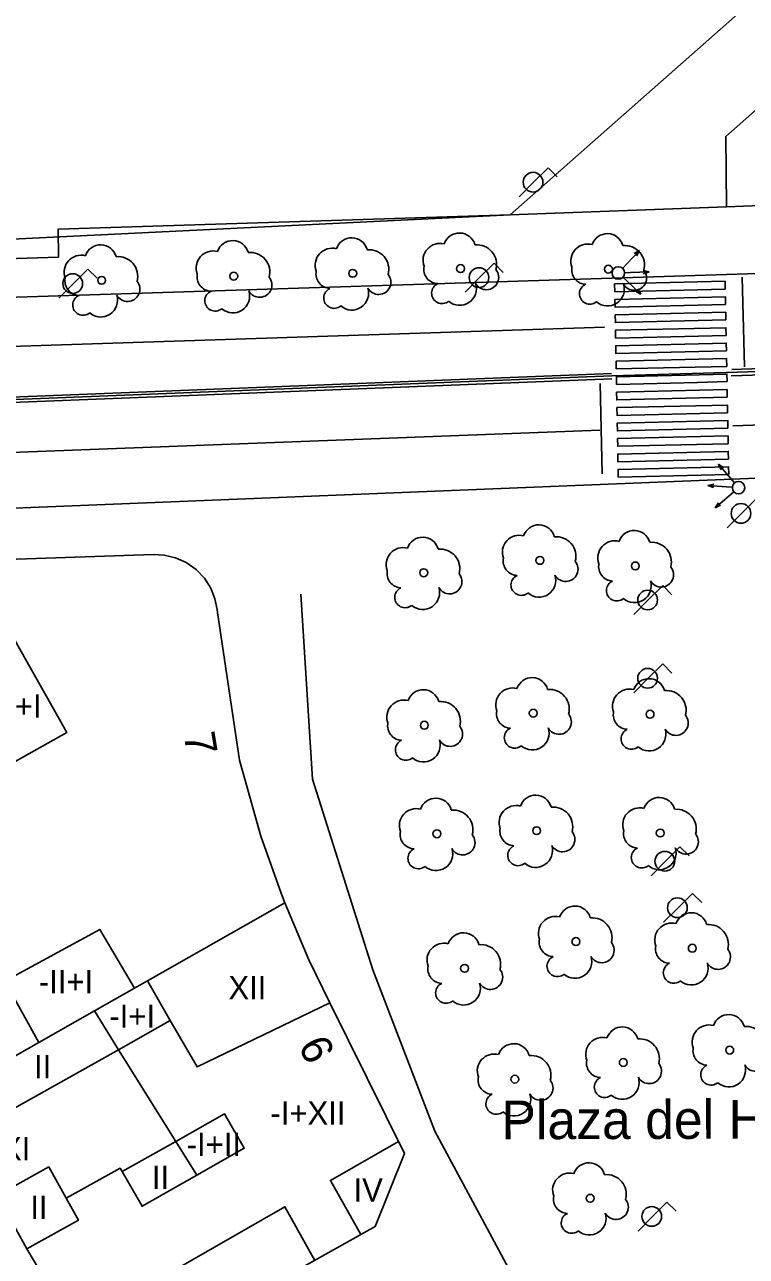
# Model space of a CAD drawing. Extents: x 282771 to 285132, y 4823109 to 4825496.
# Drawn here: x 284493.3 to 284540, y 4824206.8 to 4824286.4 of the extents above; entities that cross this region are included whole.
import ezdxf

# ---------------------------------------------------------------- set-up
doc = ezdxf.new("R2010")
doc.units = 0
for name, color, linetype in [('ACERA-BORDILLO', 7, 'Continuous'), ('ARBOL', 7, 'Continuous'), ('CALLE-EJE', 7, 'Continuous'), ('CALLE-TEXTO', 7, 'Continuous'), ('EDIFICIO', 7, 'Continuous'), ('FAROLA', 7, 'Continuous'), ('INTERIOR-EDIFICIO', 7, 'Continuous'), ('MEDIANERA', 7, 'Continuous'), ('NUM-PORTAL', 7, 'Continuous'), ('PARQUE-JARDIN-AREA', 7, 'Continuous'), ('PASO-PEATONES', 7, 'Continuous'), ('SEMAFORO', 7, 'Continuous'), ('SENAL-VIARIA', 7, 'Continuous'), ('TXT-ALTURA-EDIFICIO', 7, 'Continuous'), ('ZONA-VERDE', 7, 'Continuous')]:
    doc.layers.add(name, color=color, linetype=linetype)

msp = doc.modelspace()

# ---------------------------------------------------------------- linework, layer by layer
at = {"layer": 'ACERA-BORDILLO'}
for points in [[(284542.075, 4824270.385), (284446.225, 4824267.322), (284355.275, 4824263.532), (284352.136, 4824263.432), (284312.746, 4824262.162), (284288.826, 4824261.332), (284273.166, 4824260.272), (284211.617, 4824254.812), (284179.067, 4824252.272), (284149.258, 4824249.552)], [(284546.524, 4824257.342), (284473.984, 4824254.412)]]:
    msp.add_lwpolyline(points, dxfattribs=at)
at = {"layer": 'ARBOL'}
for centre in [(284521.504, 4824270.652), (284531.064, 4824270.612), (284498.304, 4824269.892), (284506.844, 4824270.162), (284514.534, 4824270.342), (284526.634, 4824251.782), (284532.804, 4824251.422), (284519.124, 4824250.982), (284526.204, 4824241.903), (284533.754, 4824241.833), (284519.164, 4824241.123), (284519.974, 4824234.103), (284526.424, 4824234.303), (284534.414, 4824234.153), (284528.964, 4824227.133), (284536.484, 4824226.703), (284521.764, 4824225.403), (284538.904, 4824220.113), (284532.024, 4824219.313), (284525.014, 4824218.233), (284529.884, 4824210.533)]:
    msp.add_circle(centre, 0.255, dxfattribs=at)
for centre, radius, start, end in [((284506.774, 4824271.422), 1.038, 15.64228, 161.38435), ((284514.464, 4824271.602), 1.038, 15.64228, 161.38435), ((284521.434, 4824271.912), 1.038, 15.64228, 161.38435), ((284530.994, 4824271.872), 1.038, 15.64228, 161.38435), ((284496.974, 4824270.422), 1.097, 75.4318, 200.55608), ((284498.234, 4824271.152), 1.038, 15.64228, 161.38435), ((284505.514, 4824270.692), 1.097, 75.4318, 200.55608), ((284507.904, 4824270.422), 1.272, 345.03273, 95.79925), ((284513.204, 4824270.872), 1.097, 75.4318, 200.55608), ((284515.594, 4824270.602), 1.272, 345.03273, 95.79925), ((284520.174, 4824271.182), 1.097, 75.4318, 200.55608), ((284522.564, 4824270.912), 1.272, 345.03273, 95.79925), ((284529.734, 4824271.142), 1.097, 75.4318, 200.55608), ((284532.124, 4824270.872), 1.272, 345.03273, 95.79925), ((284499.364, 4824270.152), 1.272, 345.03273, 95.79925), ((284520.064, 4824270.612), 0.935, 168.59898, 268.13236), ((284529.624, 4824270.572), 0.935, 168.59898, 268.13236), ((284496.864, 4824269.852), 0.935, 168.59898, 268.13236), ((284505.404, 4824270.122), 0.935, 168.59898, 268.13236), ((284508.514, 4824269.592), 0.797, 208.96246, 38.99103), ((284513.094, 4824270.302), 0.935, 168.59898, 268.13236), ((284516.204, 4824269.772), 0.797, 208.96246, 38.99103), ((284523.174, 4824270.082), 0.797, 208.96246, 38.99103), ((284532.734, 4824270.042), 0.797, 208.96246, 38.99103), ((284499.974, 4824269.322), 0.797, 208.96246, 38.99103), ((284505.644, 4824268.572), 0.672, 113.73672, 309.4725), ((284506.784, 4824268.872), 1.086, 228.95447, 17.92796), ((284513.334, 4824268.752), 0.672, 113.73672, 309.4725), ((284514.474, 4824269.052), 1.086, 228.95447, 17.92796), ((284520.304, 4824269.062), 0.672, 113.73672, 309.4725), ((284521.444, 4824269.362), 1.086, 228.95447, 17.92796), ((284529.864, 4824269.022), 0.672, 113.73672, 309.4725), ((284531.004, 4824269.322), 1.086, 228.95447, 17.92796), ((284497.104, 4824268.302), 0.672, 113.73672, 309.4725), ((284498.244, 4824268.602), 1.086, 228.95447, 17.92796), ((284526.564, 4824253.042), 1.038, 15.64228, 161.38435), ((284519.054, 4824252.242), 1.038, 15.64228, 161.38435), ((284525.304, 4824252.312), 1.097, 75.4318, 200.55608), ((284527.694, 4824252.042), 1.272, 345.03273, 95.79925), ((284532.734, 4824252.682), 1.038, 15.64228, 161.38435), ((284517.794, 4824251.512), 1.097, 75.4318, 200.55608), ((284520.184, 4824251.242), 1.272, 345.03273, 95.79925), ((284531.474, 4824251.952), 1.097, 75.4318, 200.55608), ((284533.864, 4824251.682), 1.272, 345.03273, 95.79925), ((284525.194, 4824251.742), 0.935, 168.59898, 268.13236), ((284528.304, 4824251.212), 0.797, 208.96246, 38.99103), ((284517.684, 4824250.942), 0.935, 168.59898, 268.13236), ((284520.794, 4824250.412), 0.797, 208.96246, 38.99103), ((284525.434, 4824250.192), 0.672, 113.73672, 309.4725), ((284526.574, 4824250.492), 1.086, 228.95447, 17.92796), ((284531.364, 4824251.382), 0.935, 168.59898, 268.13236), ((284534.474, 4824250.852), 0.797, 208.96246, 38.99103), ((284517.924, 4824249.392), 0.672, 113.73672, 309.4725), ((284519.064, 4824249.692), 1.086, 228.95447, 17.92796), ((284531.604, 4824249.832), 0.672, 113.73672, 309.4725), ((284532.744, 4824250.132), 1.086, 228.95447, 17.92796), ((284526.134, 4824243.162), 1.038, 15.64228, 161.38435), ((284533.684, 4824243.093), 1.038, 15.64228, 161.38435), ((284519.094, 4824242.383), 1.038, 15.64228, 161.38435), ((284524.874, 4824242.433), 1.097, 75.4318, 200.55608), ((284527.264, 4824242.163), 1.272, 345.03273, 95.79925), ((284532.424, 4824242.363), 1.097, 75.4318, 200.55608), ((284534.814, 4824242.093), 1.272, 345.03273, 95.79925), ((284517.834, 4824241.653), 1.097, 75.4318, 200.55608), ((284520.224, 4824241.383), 1.272, 345.03273, 95.79925), ((284524.764, 4824241.863), 0.935, 168.59898, 268.13236), ((284517.724, 4824241.083), 0.935, 168.59898, 268.13236), ((284527.874, 4824241.333), 0.797, 208.96246, 38.99103), ((284532.314, 4824241.793), 0.935, 168.59898, 268.13236), ((284535.424, 4824241.263), 0.797, 208.96246, 38.99103), ((284520.834, 4824240.553), 0.797, 208.96246, 38.99103), ((284525.004, 4824240.313), 0.672, 113.73672, 309.4725), ((284526.144, 4824240.613), 1.086, 228.95447, 17.92796), ((284532.554, 4824240.243), 0.672, 113.73672, 309.4725), ((284533.694, 4824240.543), 1.086, 228.95447, 17.92796), ((284517.964, 4824239.533), 0.672, 113.73672, 309.4725), ((284519.104, 4824239.833), 1.086, 228.95447, 17.92796), ((284526.354, 4824235.563), 1.038, 15.64228, 161.38435), ((284534.344, 4824235.413), 1.038, 15.64228, 161.38435), ((284518.644, 4824234.633), 1.097, 75.4318, 200.55608), ((284519.904, 4824235.363), 1.038, 15.64228, 161.38435), ((284525.094, 4824234.833), 1.097, 75.4318, 200.55608), ((284527.484, 4824234.563), 1.272, 345.03273, 95.79925), ((284533.084, 4824234.683), 1.097, 75.4318, 200.55608), ((284535.474, 4824234.413), 1.272, 345.03273, 95.79925), ((284521.034, 4824234.363), 1.272, 345.03273, 95.79925), ((284518.534, 4824234.063), 0.935, 168.59898, 268.13236), ((284524.984, 4824234.263), 0.935, 168.59898, 268.13236), ((284528.094, 4824233.733), 0.797, 208.96246, 38.99103), ((284532.974, 4824234.113), 0.935, 168.59898, 268.13236), ((284536.084, 4824233.583), 0.797, 208.96246, 38.99103), ((284521.644, 4824233.533), 0.797, 208.96246, 38.99103), ((284525.224, 4824232.713), 0.672, 113.73672, 309.4725), ((284526.364, 4824233.013), 1.086, 228.95447, 17.92796), ((284518.774, 4824232.513), 0.672, 113.73672, 309.4725), ((284519.914, 4824232.813), 1.086, 228.95447, 17.92796), ((284533.214, 4824232.563), 0.672, 113.73672, 309.4725), ((284534.354, 4824232.863), 1.086, 228.95447, 17.92796), ((284528.894, 4824228.393), 1.038, 15.64228, 161.38435), ((284527.634, 4824227.663), 1.097, 75.4318, 200.55608), ((284530.024, 4824227.393), 1.272, 345.03273, 95.79925), ((284536.414, 4824227.963), 1.038, 15.64228, 161.38435), ((284521.694, 4824226.663), 1.038, 15.64228, 161.38435), ((284535.154, 4824227.233), 1.097, 75.4318, 200.55608), ((284537.544, 4824226.963), 1.272, 345.03273, 95.79925), ((284520.434, 4824225.933), 1.097, 75.4318, 200.55608), ((284522.824, 4824225.663), 1.272, 345.03273, 95.79925), ((284527.524, 4824227.093), 0.935, 168.59898, 268.13236), ((284530.634, 4824226.563), 0.797, 208.96246, 38.99103), ((284527.764, 4824225.543), 0.672, 113.73672, 309.4725), ((284528.904, 4824225.843), 1.086, 228.95447, 17.92796), ((284535.044, 4824226.663), 0.935, 168.59898, 268.13236), ((284538.154, 4824226.133), 0.797, 208.96246, 38.99103), ((284520.324, 4824225.363), 0.935, 168.59898, 268.13236), ((284523.434, 4824224.833), 0.797, 208.96246, 38.99103), ((284535.284, 4824225.113), 0.672, 113.73672, 309.4725), ((284536.424, 4824225.413), 1.086, 228.95447, 17.92796), ((284520.564, 4824223.813), 0.672, 113.73672, 309.4725), ((284521.704, 4824224.113), 1.086, 228.95447, 17.92796), ((284538.834, 4824221.373), 1.038, 15.64228, 161.38435), ((284531.954, 4824220.573), 1.038, 15.64228, 161.38435), ((284537.574, 4824220.643), 1.097, 75.4318, 200.55608), ((284539.964, 4824220.373), 1.272, 345.03273, 95.79925), ((284524.944, 4824219.493), 1.038, 15.64228, 161.38435), ((284530.694, 4824219.843), 1.097, 75.4318, 200.55608), ((284533.084, 4824219.573), 1.272, 345.03273, 95.79925), ((284523.684, 4824218.763), 1.097, 75.4318, 200.55608), ((284526.074, 4824218.493), 1.272, 345.03273, 95.79925), ((284537.464, 4824220.073), 0.935, 168.59898, 268.13236), ((284540.574, 4824219.543), 0.797, 208.96246, 38.99103), ((284530.584, 4824219.273), 0.935, 168.59898, 268.13236), ((284533.694, 4824218.743), 0.797, 208.96246, 38.99103), ((284537.704, 4824218.523), 0.672, 113.73672, 309.4725), ((284538.844, 4824218.823), 1.086, 228.95447, 17.92796), ((284523.574, 4824218.193), 0.935, 168.59898, 268.13236), ((284526.684, 4824217.663), 0.797, 208.96246, 38.99103), ((284530.824, 4824217.723), 0.672, 113.73672, 309.4725), ((284531.964, 4824218.023), 1.086, 228.95447, 17.92796), ((284523.814, 4824216.643), 0.672, 113.73672, 309.4725), ((284524.954, 4824216.943), 1.086, 228.95447, 17.92796), ((284529.814, 4824211.793), 1.038, 15.64228, 161.38435), ((284528.554, 4824211.063), 1.097, 75.4318, 200.55608), ((284530.944, 4824210.793), 1.272, 345.03273, 95.79925), ((284528.444, 4824210.493), 0.935, 168.59898, 268.13236), ((284531.554, 4824209.963), 0.797, 208.96246, 38.99103), ((284528.684, 4824208.943), 0.672, 113.73672, 309.4725), ((284529.824, 4824209.243), 1.086, 228.95447, 17.92796)]:
    msp.add_arc(centre, radius, start, end, dxfattribs=at)
at = {"layer": 'CALLE-EJE'}
for points in [[(284608.711, 4824286.137), (284605.802, 4824283.103), (284598.32, 4824274.971), (284593.314, 4824271.137), (284585.621, 4824267.292), (284578.923, 4824265.224), (284570.099, 4824264.952), (284539.401, 4824263.955), (284531.28, 4824263.714), (284458.501, 4824260.827)], [(284511.175, 4824249.593), (284511.938, 4824237.635), (284515.842, 4824225.296), (284519.834, 4824214.865), (284524.907, 4824205.451), (284537.583, 4824194.248), (284547.921, 4824185.607), (284582.567, 4824217.755), (284595.748, 4824217.804)]]:
    msp.add_lwpolyline(points, dxfattribs=at)
at = {"layer": 'EDIFICIO'}
for points in [[(284485.144, 4824206.893), (284482.154, 4824213.733), (284480.514, 4824217.673), (284478.014, 4824224.293), (284476.054, 4824230.363), (284474.774, 4824235.413), (284473.684, 4824241.062), (284472.574, 4824248.622), (284474.454, 4824251.242), (284501.653, 4824252.161), (284502.352, 4824252.123), (284503.07, 4824251.952), (284503.768, 4824251.639), (284504.405, 4824251.189), (284504.942, 4824250.624), (284505.353, 4824249.978), (284505.625, 4824249.292), (284505.763, 4824248.606)], [(284505.763, 4824248.606), (284505.784, 4824248.422), (284507.224, 4824238.873), (284508.584, 4824233.953), (284509.924, 4824230.203), (284510.154, 4824229.643), (284511.704, 4824225.953), (284513.064, 4824223.173), (284517.874, 4824213.423), (284515.984, 4824208.703), (284493.594, 4824196.163), (284489.914, 4824197.493), (284485.144, 4824206.893)]]:
    msp.add_lwpolyline(points, dxfattribs=at)
at = {"layer": 'FAROLA'}
for p, q in [((284527.169, 4824277.168), (284526.229, 4824276.238)), ((284527.759, 4824276.578), (284527.169, 4824277.168)), ((284526.229, 4824276.238), (284525.299, 4824275.298)), ((284523.677, 4824270.998), (284522.737, 4824270.068)), ((284524.267, 4824270.408), (284523.677, 4824270.998)), ((284497.414, 4824270.612), (284496.474, 4824269.682)), ((284498.004, 4824270.022), (284497.414, 4824270.612)), ((284522.737, 4824270.068), (284521.807, 4824269.128)), ((284496.474, 4824269.682), (284495.544, 4824268.742)), ((284540.614, 4824255.752), (284539.674, 4824254.822)), ((284539.674, 4824254.822), (284538.744, 4824253.882)), ((284534.578, 4824250.151), (284533.638, 4824249.221)), ((284535.168, 4824249.561), (284534.578, 4824250.151)), ((284533.638, 4824249.221), (284532.708, 4824248.281)), ((284534.578, 4824245.087), (284533.638, 4824244.157)), ((284535.168, 4824244.497), (284534.578, 4824245.087)), ((284533.638, 4824244.157), (284532.708, 4824243.217)), ((284535.69, 4824233.259), (284534.75, 4824232.329)), ((284536.28, 4824232.669), (284535.69, 4824233.259)), ((284534.75, 4824232.329), (284533.82, 4824231.389)), ((284536.502, 4824230.251), (284535.562, 4824229.321)), ((284537.092, 4824229.661), (284536.502, 4824230.251)), ((284535.562, 4824229.321), (284534.632, 4824228.381)), ((284534.848, 4824210.287), (284533.908, 4824209.357)), ((284535.438, 4824209.697), (284534.848, 4824210.287)), ((284533.908, 4824209.357), (284532.978, 4824208.417))]:
    msp.add_line(p, q, dxfattribs=at)
for centre in [(284526.189, 4824276.238), (284522.697, 4824270.068), (284496.434, 4824269.682), (284539.634, 4824254.822), (284533.598, 4824249.221), (284533.598, 4824244.157), (284534.71, 4824232.329), (284535.522, 4824229.321), (284533.868, 4824209.357)]:
    msp.add_circle(centre, 0.637, dxfattribs=at)
at = {"layer": 'INTERIOR-EDIFICIO'}
for points in [[(284489.044, 4824244.512), (284492.374, 4824238.573), (284496.044, 4824240.643), (284492.714, 4824246.572), (284489.044, 4824244.512)], [(284499.384, 4824220.143), (284502.724, 4824222.023), (284501.27, 4824224.595), (284500.428, 4824224.116), (284498.194, 4824227.903), (284492.054, 4824224.563), (284494.24, 4824220.6), (284489.962, 4824218.169), (284491.384, 4824215.653), (284499.384, 4824220.143)], [(284503.094, 4824214.213), (284499.634, 4824212.263), (284500.914, 4824210.023), (284504.464, 4824212.033), (284507.524, 4824213.763), (284506.244, 4824216.003), (284503.094, 4824214.213)], [(284494.884, 4824212.563), (284496.004, 4824210.543), (284496.804, 4824209.123), (284493.464, 4824207.263), (284491.544, 4824210.713), (284494.884, 4824212.563)]]:
    msp.add_lwpolyline(points, dxfattribs=at)
at = {"layer": 'MEDIANERA'}
for points in [[(284501.27, 4824224.595), (284510.154, 4824229.643)], [(284500.454, 4824224.073), (284500.428, 4824224.116), (284497.836, 4824222.644)], [(284502.724, 4824222.023), (284504.474, 4824219.023), (284513.064, 4824223.173)], [(284494.24, 4824220.6), (284497.836, 4824222.644)], [(284504.464, 4824212.033), (284503.094, 4824214.213), (284499.384, 4824220.143), (284497.836, 4824222.644)], [(284515.054, 4824208.182), (284513.094, 4824211.693), (284517.492, 4824214.197)], [(284499.634, 4824212.263), (284499.494, 4824212.473), (284496.004, 4824210.543)], [(284496.494, 4824202.153), (284510.154, 4824209.983), (284512.086, 4824206.52)], [(284493.464, 4824207.263), (284496.494, 4824202.153)]]:
    msp.add_lwpolyline(points, dxfattribs=at)
at = {"layer": 'PARQUE-JARDIN-AREA'}
msp.add_lwpolyline([(284590.577, 4824287.668), (284589.297, 4824285.645), (284587.806, 4824283.755), (284586.127, 4824282.031), (284584.288, 4824280.499), (284582.322, 4824279.179), (284580.265, 4824278.083), (284578.153, 4824277.215), (284576.022, 4824276.575), (284573.903, 4824276.152), (284571.826, 4824275.933), (284538.686, 4824274.65), (284524.721, 4824274.128), (284380.49, 4824267.085)], dxfattribs=at)
at = {"layer": 'PASO-PEATONES'}
for points in [[(284538.616, 4824269.327), (284531.472, 4824269.157), (284531.463, 4824269.657), (284538.606, 4824269.827)], [(284538.634, 4824268.327), (284531.491, 4824268.157), (284531.481, 4824268.657), (284538.625, 4824268.827)], [(284538.653, 4824267.327), (284531.51, 4824267.158), (284531.5, 4824267.658), (284538.644, 4824267.827)], [(284538.672, 4824266.328), (284531.529, 4824266.158), (284531.519, 4824266.658), (284538.663, 4824266.827)], [(284538.691, 4824265.328), (284531.548, 4824265.158), (284531.538, 4824265.658), (284538.682, 4824265.828)], [(284538.71, 4824264.328), (284531.567, 4824264.158), (284531.557, 4824264.658), (284538.701, 4824264.828)], [(284536.823, 4824263.283), (284531.586, 4824263.158), (284531.576, 4824263.658), (284538.719, 4824263.828), (284538.729, 4824263.351)], [(284538.748, 4824262.328), (284531.604, 4824262.159), (284531.595, 4824262.658), (284538.738, 4824262.828)], [(284538.767, 4824261.328), (284531.623, 4824261.159), (284531.614, 4824261.659), (284538.757, 4824261.828)], [(284538.786, 4824260.329), (284531.642, 4824260.159), (284531.633, 4824260.659), (284538.776, 4824260.829)], [(284538.805, 4824259.329), (284531.661, 4824259.159), (284531.652, 4824259.659), (284538.795, 4824259.829)], [(284538.823, 4824258.329), (284531.68, 4824258.159), (284531.671, 4824258.659), (284538.814, 4824258.829)], [(284538.842, 4824257.329), (284531.699, 4824257.159), (284531.69, 4824257.659), (284538.833, 4824257.829)]]:
    msp.add_lwpolyline(points, close=True, dxfattribs=at)
at = {"layer": 'SEMAFORO'}
for p, q in [((284533.069, 4824271.829), (284532.25, 4824270.952)), ((284532.736, 4824271.62), (284533.069, 4824271.829)), ((284533.069, 4824271.829), (284532.883, 4824271.483)), ((284532.25, 4824270.952), (284531.977, 4824270.66)), ((284531.996, 4824270.094), (284532.289, 4824269.821)), ((284532.1, 4824270.381), (284532.495, 4824270.395)), ((284532.495, 4824270.395), (284533.697, 4824270.436)), ((284533.311, 4824270.536), (284533.697, 4824270.436)), ((284533.319, 4824270.31), (284533.697, 4824270.436)), ((284532.289, 4824269.821), (284533.166, 4824269.002)), ((284532.82, 4824269.189), (284533.166, 4824269.002)), ((284532.956, 4824269.335), (284533.166, 4824269.002)), ((284538.955, 4824257.089), (284538.171, 4824257.998)), ((284538.343, 4824257.645), (284538.171, 4824257.998)), ((284538.495, 4824257.776), (284538.171, 4824257.998)), ((284537.878, 4824256.715), (284537.488, 4824256.631)), ((284538.687, 4824256.542), (284537.488, 4824256.631)), ((284537.861, 4824256.49), (284537.488, 4824256.631)), ((284539.082, 4824256.512), (284538.687, 4824256.542)), ((284539.216, 4824256.786), (284538.955, 4824257.089)), ((284537.962, 4824255.177), (284538.871, 4824255.961)), ((284538.871, 4824255.961), (284539.174, 4824256.222)), ((284537.962, 4824255.177), (284538.185, 4824255.501)), ((284538.315, 4824255.35), (284537.962, 4824255.177))]:
    msp.add_line(p, q, dxfattribs=at)
for centre in [(284531.704, 4824270.367), (284539.477, 4824256.483)]:
    msp.add_circle(centre, 0.4, dxfattribs=at)
at = {"layer": 'SENAL-VIARIA'}
for points in [[(284539.851, 4824264.287), (284539.707, 4824270.086)], [(284296.841, 4824258.264), (284314.585, 4824259.024), (284471.186, 4824264.93), (284530.815, 4824266.863)], [(284546.196, 4824264.354), (284539.037, 4824264.127)], [(284539.116, 4824260.486), (284577.671, 4824261.767), (284580.401, 4824262.107), (284584.332, 4824262.687), (284587.397, 4824263.674), (284590.462, 4824264.642)], [(284131.96, 4824240.756), (284134.869, 4824241.15), (284137.776, 4824241.559), (284137.787, 4824241.56), (284142.461, 4824242.059), (284145.297, 4824242.345), (284149.52, 4824242.741), (284153.913, 4824243.207), (284158.858, 4824243.64), (284254.45, 4824252.04), (284279.236, 4824253.53), (284294.611, 4824254.394), (284314.991, 4824255.331), (284412.156, 4824258.933), (284450.874, 4824260.661), (284465.419, 4824261.274), (284490.259, 4824262.246), (284531.264, 4824263.877)], [(284132.007, 4824240.409), (284134.916, 4824240.803), (284137.825, 4824241.212), (284142.498, 4824241.711), (284145.332, 4824241.997), (284149.553, 4824242.392), (284153.95, 4824242.859), (284158.888, 4824243.292), (284254.481, 4824251.691), (284279.257, 4824253.18), (284294.629, 4824254.045), (284315.005, 4824254.981), (284412.17, 4824258.583), (284450.889, 4824260.312), (284465.433, 4824260.924), (284490.273, 4824261.896), (284531.278, 4824263.527)], [(284539.006, 4824263.72), (284554.62, 4824264.214)], [(284530.524, 4824263.229), (284530.668, 4824257.384)], [(284294.654, 4824250.791), (284314.645, 4824251.74), (284395.176, 4824254.748), (284439.024, 4824256.44), (284463.073, 4824257.485), (284485.609, 4824258.493), (284530.5, 4824260.205)]]:
    msp.add_lwpolyline(points, dxfattribs=at)
at = {"layer": 'ZONA-VERDE'}
for p, q in [((284524.721, 4824274.128), (284584.309, 4824326.836)), ((284522.094, 4824272.714), (284522.094, 4824272.714))]:
    msp.add_line(p, q, dxfattribs=at)
for points in [[(284586.633, 4824321.628), (284538.653, 4824279.187), (284538.686, 4824274.65), (284571.826, 4824275.933), (284573.903, 4824276.152), (284576.022, 4824276.575), (284578.153, 4824277.215), (284580.265, 4824278.083), (284582.322, 4824279.179), (284584.288, 4824280.499), (284586.127, 4824282.031), (284587.806, 4824283.755), (284589.297, 4824285.645), (284590.577, 4824287.668)], [(284495.522, 4824271.399), (284495.489, 4824273.194), (284524.721, 4824274.128)], [(284378.943, 4824267.021), (284446.133, 4824269.821), (284495.522, 4824271.399)]]:
    msp.add_lwpolyline(points, dxfattribs=at)

# ---------------------------------------------------------------- texts
at = {"layer": 'CALLE-TEXTO'}
msp.add_text('Plaza del Humedal', height=2.5, rotation=0.13362, dxfattribs=at).set_placement((284524.148, 4824214.348))
at = {"layer": 'NUM-PORTAL'}
for s, rotation, p in [('7', 279.38004, (284503.6, 4824240.532)), ('6', 296.19004, (284510.981, 4824220.402))]:
    msp.add_text(s, height=2, rotation=rotation, dxfattribs=at).set_placement(p)
at = {"layer": 'TXT-ALTURA-EDIFICIO'}
for s, p in [('-II+I', (284490.91, 4824241.612)), ('-II+I', (284494.24, 4824223.793)), ('XII', (284506.498, 4824223.403)), ('-I+I', (284498.801, 4824221.563)), ('II', (284493.933, 4824218.293)), ('-I+XII', (284509.215, 4824215.293)), ('XI', (284491.798, 4824212.993)), ('-I+II', (284503.8, 4824213.273)), ('II', (284501.553, 4824211.143)), ('IV', (284514.585, 4824210.323)), ('II', (284493.693, 4824209.193))]:
    msp.add_text(s, height=1.5, rotation=0.00004, dxfattribs=at).set_placement(p)

doc.saveas('drawing.dxf')
